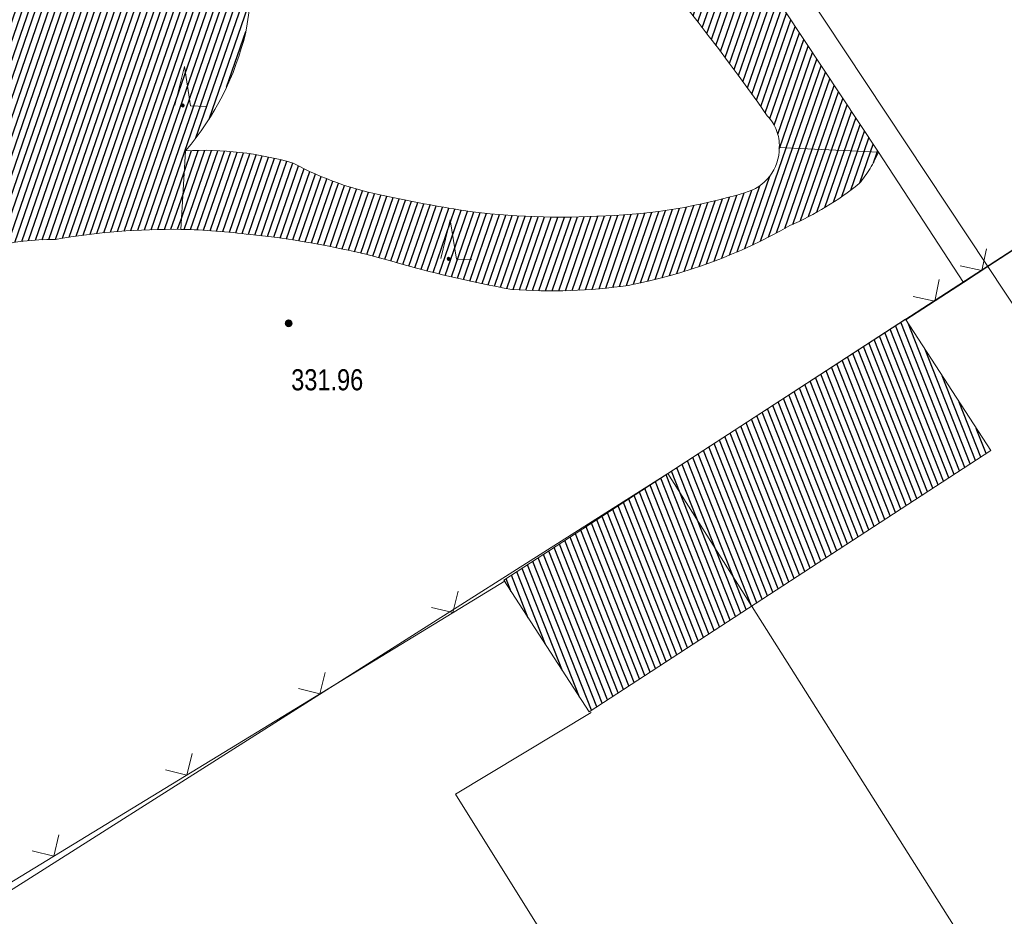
# Model space of a CAD drawing. Header units: metres. Extents: x 345144 to 348639, y 5629211 to 5635235.
# Tile 932 of 1056: x 347504 to 347535, y 5630915 to 5630944. Entities that reach past the tile are written whole.
import ezdxf

# ---------------------------------------------------------------- set-up
doc = ezdxf.new("R2010")
doc.units = ezdxf.units.M
doc.header["$MEASUREMENT"] = 0
for name, color, linetype in [('028 Geländeform', 7, 'Continuous'), ('028 Geländeform Ausg.', 7, 'Continuous'), ('081-083 Topographie', 7, 'Continuous'), ('AX Flurstück', 7, 'Continuous'), ('AX Gebäude', 7, 'Continuous'), ('Definitionslinie', 7, 'Continuous')]:
    doc.layers.add(name, color=color, linetype=linetype)
doc.styles.add('ARIAL', font='arial.ttf', dxfattribs={"height": 1})
pattern_1 = [(250.9552151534, (0, 0), (0.1890527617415, -0.065261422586), [])]

# ---------------------------------------------------------------- blocks, each defined once
blk = doc.blocks.new('alk_043x_nrw')
h = blk.add_hatch(color=7)
edge = h.paths.add_edge_path(flags=0)
edge.add_arc((0, 0), 1, 180, 360, ccw=False)
edge.add_arc((0, 0), 1, 0, 180, ccw=False)
blk = doc.blocks.new('alk_7200_nrwx2')
at = {"true_color": 0x2e2e2e}
h = blk.add_hatch(color=250, dxfattribs=at)
edge = h.paths.add_edge_path(flags=0)
edge.add_arc((-0.020544, -0.388118), 0.055525, 180, 360, ccw=False)
edge.add_arc((-0.020544, -0.388118), 0.055525, 0, 180, ccw=False)
at = {"color": 250, "lineweight": 5, "true_color": 0x2e2e2e, "flags": 128}
blk.add_lwpolyline([(-0.298168, -0.388118), (-0.020544, 1), (0.257079, -0.388118), (0.812326, -0.388118)], dxfattribs=at)
blk.add_lwpolyline([(-0.298168, -0.388118), (-0.020544, 1), (0.257079, -0.388118), (0.812326, -0.388118)], dxfattribs=at)
at = {"color": 250, "lineweight": 5, "true_color": 0x2e2e2e}
for start, end in [(0, 180), (180, 0)]:
    blk.add_arc((-0.020544, -0.388118), 0.055525, start, end, dxfattribs=at)

msp = doc.modelspace()

# ---------------------------------------------------------------- hatches: boundary and pattern name
at = {"layer": '028 Geländeform', "true_color": 0xb27500}
h = msp.add_hatch(dxfattribs=at)
h.set_pattern_fill('_USER', color=44, scale=0.2, angle=250.9552152, style=0, pattern_type=0)
h.set_pattern_definition(pattern_1)
edge = h.paths.add_edge_path(flags=0)
edge.add_line((347485.384, 5630949.787), (347497.555, 5630948.814))
edge.add_line((347497.555, 5630948.814), (347497.555, 5630948.814))
edge.add_line((347497.555, 5630948.814), (347497.451, 5630948.083))
edge.add_line((347497.451, 5630948.083), (347497.451, 5630948.083))
edge.add_line((347497.451, 5630948.083), (347497.559, 5630947.829))
edge.add_arc((347501.887, 5630949.148), 4.524527, 196.9491089, 244.086331)
edge.add_arc((347501.029, 5630949.322), 4.388076, 255.2258659, 305.4208376)
edge.add_line((347503.573, 5630945.745), (347503.7215, 5630945.824125))
edge.add_line((347503.7215, 5630945.824125), (347503.861406, 5630945.911891))
edge.add_line((347503.861406, 5630945.911891), (347504.001313, 5630945.999656))
edge.add_line((347504.001313, 5630945.999656), (347504.132625, 5630946.096063))
edge.add_line((347504.132625, 5630946.096063), (347504.263937, 5630946.192469))
edge.add_line((347504.263937, 5630946.192469), (347504.386656, 5630946.297516))
edge.add_line((347504.386656, 5630946.297516), (347504.509375, 5630946.402563))
edge.add_line((347504.509375, 5630946.402563), (347504.6235, 5630946.51625))
edge.add_line((347504.6235, 5630946.51625), (347504.737625, 5630946.629938))
edge.add_line((347504.737625, 5630946.629938), (347504.843156, 5630946.752266))
edge.add_line((347504.843156, 5630946.752266), (347504.948688, 5630946.874594))
edge.add_line((347504.948688, 5630946.874594), (347505.045625, 5630947.005563))
edge.add_line((347505.045625, 5630947.005563), (347505.142563, 5630947.136531))
edge.add_line((347505.142563, 5630947.136531), (347505.230906, 5630947.276141))
edge.add_line((347505.230906, 5630947.276141), (347505.31925, 5630947.41575))
edge.add_line((347505.31925, 5630947.41575), (347505.399, 5630947.564))
edge.add_line((347505.399, 5630947.564), (347505.399, 5630947.564))
edge.add_line((347505.399, 5630947.564), (347505.631, 5630947.872))
edge.add_line((347505.631, 5630947.872), (347505.631, 5630947.872))
edge.add_line((347505.631, 5630947.872), (347505.737, 5630948.208))
edge.add_line((347505.737, 5630948.208), (347505.737, 5630948.208))
edge.add_line((347505.737, 5630948.208), (347505.627, 5630949.32))
edge.add_line((347505.627, 5630949.32), (347505.627, 5630949.32))
edge.add_line((347505.627, 5630949.32), (347510.068, 5630950.999))
edge.add_line((347510.068, 5630950.999), (347510.068, 5630950.999))
edge.add_line((347510.068, 5630950.999), (347511.446, 5630947.833))
edge.add_line((347511.446, 5630947.833), (347511.446, 5630947.833))
edge.add_line((347511.446, 5630947.833), (347511.269, 5630947.549))
edge.add_line((347511.269, 5630947.549), (347511.269, 5630947.549))
edge.add_line((347511.269, 5630947.549), (347511.261125, 5630947.2715))
edge.add_line((347511.261125, 5630947.2715), (347511.24825, 5630946.994516))
edge.add_line((347511.24825, 5630946.994516), (347511.235375, 5630946.717531))
edge.add_line((347511.235375, 5630946.717531), (347511.2175, 5630946.441063))
edge.add_line((347511.2175, 5630946.441063), (347511.199625, 5630946.164594))
edge.add_line((347511.199625, 5630946.164594), (347511.17675, 5630945.888641))
edge.add_line((347511.17675, 5630945.888641), (347511.153875, 5630945.612688))
edge.add_line((347511.153875, 5630945.612688), (347511.126, 5630945.33725))
edge.add_line((347511.126, 5630945.33725), (347511.098125, 5630945.061813))
edge.add_line((347511.098125, 5630945.061813), (347511.06525, 5630944.786891))
edge.add_line((347511.06525, 5630944.786891), (347511.032375, 5630944.511969))
edge.add_line((347511.032375, 5630944.511969), (347510.9945, 5630944.237563))
edge.add_line((347510.9945, 5630944.237563), (347510.956625, 5630943.963156))
edge.add_line((347510.956625, 5630943.963156), (347510.91375, 5630943.689266))
edge.add_line((347510.91375, 5630943.689266), (347510.870875, 5630943.415375))
edge.add_line((347510.870875, 5630943.415375), (347510.823, 5630943.142))
edge.add_line((347510.823, 5630943.142), (347510.823, 5630943.142))
edge.add_line((347510.823, 5630943.142), (347510.758625, 5630942.876125))
edge.add_line((347510.758625, 5630942.876125), (347510.680234, 5630942.617344))
edge.add_line((347510.680234, 5630942.617344), (347510.601844, 5630942.358562))
edge.add_line((347510.601844, 5630942.358562), (347510.509438, 5630942.106875))
edge.add_line((347510.509438, 5630942.106875), (347510.417031, 5630941.855188))
edge.add_line((347510.417031, 5630941.855188), (347510.310609, 5630941.610594))
edge.add_line((347510.310609, 5630941.610594), (347510.204188, 5630941.366))
edge.add_line((347510.204188, 5630941.366), (347510.08375, 5630941.1285))
edge.add_line((347510.08375, 5630941.1285), (347509.963313, 5630940.891))
edge.add_line((347509.963313, 5630940.891), (347509.828859, 5630940.660594))
edge.add_line((347509.828859, 5630940.660594), (347509.694406, 5630940.430188))
edge.add_line((347509.694406, 5630940.430188), (347509.545937, 5630940.206875))
edge.add_line((347509.545937, 5630940.206875), (347509.397469, 5630939.983563))
edge.add_line((347509.397469, 5630939.983563), (347509.234984, 5630939.767344))
edge.add_line((347509.234984, 5630939.767344), (347509.0725, 5630939.551125))
edge.add_line((347509.0725, 5630939.551125), (347508.896, 5630939.342))
edge.add_line((347508.896, 5630939.342), (347508.896, 5630939.342))
edge.add_line((347508.896, 5630939.342), (347508.746, 5630936.821))
edge.add_line((347508.746, 5630936.821), (347508.746, 5630936.821))
edge.add_line((347508.746, 5630936.821), (347508.491875, 5630936.823875))
edge.add_line((347508.491875, 5630936.823875), (347508.238187, 5630936.820969))
edge.add_line((347508.238187, 5630936.820969), (347507.9845, 5630936.818063))
edge.add_line((347507.9845, 5630936.818063), (347507.73125, 5630936.809375))
edge.add_line((347507.73125, 5630936.809375), (347507.478, 5630936.800688))
edge.add_line((347507.478, 5630936.800688), (347507.225188, 5630936.786219))
edge.add_line((347507.225188, 5630936.786219), (347506.972375, 5630936.77175))
edge.add_line((347506.972375, 5630936.77175), (347506.72, 5630936.7515))
edge.add_line((347506.72, 5630936.7515), (347506.467625, 5630936.73125))
edge.add_line((347506.467625, 5630936.73125), (347506.215687, 5630936.705219))
edge.add_line((347506.215687, 5630936.705219), (347505.96375, 5630936.679188))
edge.add_line((347505.96375, 5630936.679188), (347505.71225, 5630936.647375))
edge.add_line((347505.71225, 5630936.647375), (347505.46075, 5630936.615563))
edge.add_line((347505.46075, 5630936.615563), (347505.209687, 5630936.577969))
edge.add_line((347505.209687, 5630936.577969), (347504.958625, 5630936.540375))
edge.add_line((347504.958625, 5630936.540375), (347504.708, 5630936.497))
edge.add_line((347504.708, 5630936.497), (347504.708, 5630936.497))
edge.add_line((347504.708, 5630936.497), (347504.44775, 5630936.498375))
edge.add_line((347504.44775, 5630936.498375), (347504.191625, 5630936.48375))
edge.add_line((347504.191625, 5630936.48375), (347503.9355, 5630936.469125))
edge.add_line((347503.9355, 5630936.469125), (347503.6835, 5630936.4385))
edge.add_line((347503.6835, 5630936.4385), (347503.4315, 5630936.407875))
edge.add_line((347503.4315, 5630936.407875), (347503.183625, 5630936.36125))
edge.add_line((347503.183625, 5630936.36125), (347502.93575, 5630936.314625))
edge.add_line((347502.93575, 5630936.314625), (347502.692, 5630936.252))
edge.add_line((347502.692, 5630936.252), (347502.44825, 5630936.189375))
edge.add_line((347502.44825, 5630936.189375), (347502.208625, 5630936.11075))
edge.add_line((347502.208625, 5630936.11075), (347501.969, 5630936.032125))
edge.add_line((347501.969, 5630936.032125), (347501.7335, 5630935.9375))
edge.add_line((347501.7335, 5630935.9375), (347501.498, 5630935.842875))
edge.add_line((347501.498, 5630935.842875), (347501.266625, 5630935.73225))
edge.add_line((347501.266625, 5630935.73225), (347501.03525, 5630935.621625))
edge.add_line((347501.03525, 5630935.621625), (347500.808, 5630935.495))
edge.add_line((347500.808, 5630935.495), (347500.808, 5630935.495))
edge.add_line((347500.808, 5630935.495), (347500.61425, 5630935.45875))
edge.add_line((347500.61425, 5630935.45875), (347500.421172, 5630935.434234))
edge.add_line((347500.421172, 5630935.434234), (347500.228094, 5630935.409719))
edge.add_line((347500.228094, 5630935.409719), (347500.035688, 5630935.396938))
edge.add_line((347500.035688, 5630935.396938), (347499.843281, 5630935.384156))
edge.add_line((347499.843281, 5630935.384156), (347499.651547, 5630935.383109))
edge.add_line((347499.651547, 5630935.383109), (347499.459813, 5630935.382063))
edge.add_line((347499.459813, 5630935.382063), (347499.26875, 5630935.39275))
edge.add_line((347499.26875, 5630935.39275), (347499.077688, 5630935.403437))
edge.add_line((347499.077688, 5630935.403437), (347498.887297, 5630935.425859))
edge.add_line((347498.887297, 5630935.425859), (347498.696906, 5630935.448281))
edge.add_line((347498.696906, 5630935.448281), (347498.507188, 5630935.482438))
edge.add_line((347498.507188, 5630935.482438), (347498.317469, 5630935.516594))
edge.add_line((347498.317469, 5630935.516594), (347498.128422, 5630935.562484))
edge.add_line((347498.128422, 5630935.562484), (347497.939375, 5630935.608375))
edge.add_line((347497.939375, 5630935.608375), (347497.751, 5630935.666))
edge.add_line((347497.751, 5630935.666), (347497.751, 5630935.666))
edge.add_line((347497.751, 5630935.666), (347497.307875, 5630935.790625))
edge.add_line((347497.307875, 5630935.790625), (347496.880812, 5630935.941703))
edge.add_line((347496.880812, 5630935.941703), (347496.45375, 5630936.092781))
edge.add_line((347496.45375, 5630936.092781), (347496.04275, 5630936.270312))
edge.add_line((347496.04275, 5630936.270312), (347495.63175, 5630936.447844))
edge.add_line((347495.63175, 5630936.447844), (347495.236812, 5630936.651828))
edge.add_line((347495.236812, 5630936.651828), (347494.841875, 5630936.855812))
edge.add_line((347494.841875, 5630936.855812), (347494.463, 5630937.08625))
edge.add_line((347494.463, 5630937.08625), (347494.084125, 5630937.316688))
edge.add_line((347494.084125, 5630937.316688), (347493.721312, 5630937.573578))
edge.add_line((347493.721312, 5630937.573578), (347493.3585, 5630937.830469))
edge.add_line((347493.3585, 5630937.830469), (347493.01175, 5630938.113813))
edge.add_line((347493.01175, 5630938.113813), (347492.665, 5630938.397156))
edge.add_line((347492.665, 5630938.397156), (347492.334313, 5630938.706953))
edge.add_line((347492.334313, 5630938.706953), (347492.003625, 5630939.01675))
edge.add_line((347492.003625, 5630939.01675), (347491.689, 5630939.353))
edge.add_line((347491.689, 5630939.353), (347491.689, 5630939.353))
edge.add_line((347491.689, 5630939.353), (347491.5615, 5630939.469375))
edge.add_line((347491.5615, 5630939.469375), (347491.439047, 5630939.589828))
edge.add_line((347491.439047, 5630939.589828), (347491.316594, 5630939.710281))
edge.add_line((347491.316594, 5630939.710281), (347491.199188, 5630939.834813))
edge.add_line((347491.199188, 5630939.834813), (347491.081781, 5630939.959344))
edge.add_line((347491.081781, 5630939.959344), (347490.969422, 5630940.087953))
edge.add_line((347490.969422, 5630940.087953), (347490.857062, 5630940.216563))
edge.add_line((347490.857062, 5630940.216563), (347490.74975, 5630940.34925))
edge.add_line((347490.74975, 5630940.34925), (347490.642438, 5630940.481938))
edge.add_line((347490.642438, 5630940.481938), (347490.540172, 5630940.618703))
edge.add_line((347490.540172, 5630940.618703), (347490.437906, 5630940.755469))
edge.add_line((347490.437906, 5630940.755469), (347490.340688, 5630940.896312))
edge.add_line((347490.340688, 5630940.896312), (347490.243469, 5630941.037156))
edge.add_line((347490.243469, 5630941.037156), (347490.151297, 5630941.182078))
edge.add_line((347490.151297, 5630941.182078), (347490.059125, 5630941.327))
edge.add_line((347490.059125, 5630941.327), (347489.972, 5630941.476))
edge.add_line((347489.972, 5630941.476), (347489.972, 5630941.476))
edge.add_line((347489.972, 5630941.476), (347489.720625, 5630941.914625))
edge.add_line((347489.720625, 5630941.914625), (347489.469141, 5630942.353219))
edge.add_line((347489.469141, 5630942.353219), (347489.217656, 5630942.791813))
edge.add_line((347489.217656, 5630942.791813), (347488.966062, 5630943.230375))
edge.add_line((347488.966062, 5630943.230375), (347488.714469, 5630943.668938))
edge.add_line((347488.714469, 5630943.668938), (347488.462766, 5630944.107469))
edge.add_line((347488.462766, 5630944.107469), (347488.211063, 5630944.546))
edge.add_line((347488.211063, 5630944.546), (347487.95925, 5630944.9845))
edge.add_line((347487.95925, 5630944.9845), (347487.707438, 5630945.423))
edge.add_line((347487.707438, 5630945.423), (347487.455516, 5630945.861469))
edge.add_line((347487.455516, 5630945.861469), (347487.203594, 5630946.299938))
edge.add_line((347487.203594, 5630946.299938), (347486.951563, 5630946.738375))
edge.add_line((347486.951563, 5630946.738375), (347486.699531, 5630947.176813))
edge.add_line((347486.699531, 5630947.176813), (347486.447391, 5630947.615219))
edge.add_line((347486.447391, 5630947.615219), (347486.19525, 5630948.053625))
edge.add_line((347486.19525, 5630948.053625), (347485.943, 5630948.492))
edge.add_line((347485.943, 5630948.492), (347485.943, 5630948.492))
edge.add_line((347485.943, 5630948.492), (347485.689, 5630948.908))
edge.add_line((347485.689, 5630948.908), (347485.689, 5630948.908))
edge.add_line((347485.689, 5630948.908), (347485.384, 5630949.787))
h = msp.add_hatch(dxfattribs=at)
h.set_pattern_fill('_USER', color=44, scale=0.2, angle=250.9552152, style=0, pattern_type=0)
h.set_pattern_definition(pattern_1)
h.paths.add_polyline_path([(347531.116, 5630939.294), (347527.937, 5630939.444), (347527.937, 5630939.444), (347527.93925, 5630939.517875), (347527.934922, 5630939.58925), (347527.930594, 5630939.660625), (347527.919688, 5630939.7295), (347527.908781, 5630939.798375), (347527.891297, 5630939.86475), (347527.873813, 5630939.931125), (347527.84975, 5630939.995), (347527.825687, 5630940.058875), (347527.795047, 5630940.12025), (347527.764406, 5630940.181625), (347527.727188, 5630940.2405), (347527.689969, 5630940.299375), (347527.646172, 5630940.35575), (347527.602375, 5630940.412125), (347527.552, 5630940.466), (347527.552, 5630940.466), (347527.245125, 5630940.901375), (347526.932531, 5630941.332203), (347526.619938, 5630941.763031), (347526.301625, 5630942.189312), (347525.983312, 5630942.615594), (347525.659281, 5630943.037328), (347525.33525, 5630943.459063), (347525.0055, 5630943.87625), (347524.67575, 5630944.293438), (347524.340281, 5630944.706078), (347524.004813, 5630945.118719), (347523.663625, 5630945.526813), (347523.322438, 5630945.934906), (347522.975531, 5630946.338453), (347522.628625, 5630946.742), (347522.276, 5630947.141), (347522.276, 5630947.141), (347520.87, 5630948.807), (347520.87, 5630948.807), (347523.909, 5630950.18), (347523.909, 5630950.18)], flags=0)
h = msp.add_hatch(dxfattribs=at)
h.set_pattern_fill('_USER', color=44, scale=0.2, angle=250.9552152, style=0, pattern_type=0)
h.set_pattern_definition(pattern_1)
edge = h.paths.add_edge_path(flags=0)
edge.add_line((347508.746, 5630936.821), (347508.896, 5630939.342))
edge.add_line((347508.896, 5630939.342), (347508.896, 5630939.342))
edge.add_line((347508.896, 5630939.342), (347509.11575, 5630939.3525))
edge.add_line((347509.11575, 5630939.3525), (347509.334484, 5630939.354203))
edge.add_line((347509.334484, 5630939.354203), (347509.553219, 5630939.355906))
edge.add_line((347509.553219, 5630939.355906), (347509.770938, 5630939.348813))
edge.add_line((347509.770938, 5630939.348813), (347509.988656, 5630939.341719))
edge.add_line((347509.988656, 5630939.341719), (347510.205359, 5630939.325828))
edge.add_line((347510.205359, 5630939.325828), (347510.422063, 5630939.309937))
edge.add_line((347510.422063, 5630939.309937), (347510.63775, 5630939.28525))
edge.add_line((347510.63775, 5630939.28525), (347510.853437, 5630939.260563))
edge.add_line((347510.853437, 5630939.260563), (347511.068109, 5630939.227078))
edge.add_line((347511.068109, 5630939.227078), (347511.282781, 5630939.193594))
edge.add_line((347511.282781, 5630939.193594), (347511.496438, 5630939.151312))
edge.add_line((347511.496438, 5630939.151312), (347511.710094, 5630939.109031))
edge.add_line((347511.710094, 5630939.109031), (347511.922734, 5630939.057953))
edge.add_line((347511.922734, 5630939.057953), (347512.135375, 5630939.006875))
edge.add_line((347512.135375, 5630939.006875), (347512.347, 5630938.947))
edge.add_line((347512.347, 5630938.947), (347512.347, 5630938.947))
edge.add_line((347512.347, 5630938.947), (347512.52025, 5630938.853125))
edge.add_line((347512.52025, 5630938.853125), (347512.696016, 5630938.766313))
edge.add_line((347512.696016, 5630938.766313), (347512.871781, 5630938.6795))
edge.add_line((347512.871781, 5630938.6795), (347513.050063, 5630938.59975))
edge.add_line((347513.050063, 5630938.59975), (347513.228344, 5630938.52))
edge.add_line((347513.228344, 5630938.52), (347513.409141, 5630938.447313))
edge.add_line((347513.409141, 5630938.447313), (347513.589938, 5630938.374625))
edge.add_line((347513.589938, 5630938.374625), (347513.77325, 5630938.309))
edge.add_line((347513.77325, 5630938.309), (347513.956563, 5630938.243375))
edge.add_line((347513.956563, 5630938.243375), (347514.142391, 5630938.184813))
edge.add_line((347514.142391, 5630938.184813), (347514.328219, 5630938.12625))
edge.add_line((347514.328219, 5630938.12625), (347514.516563, 5630938.07475))
edge.add_line((347514.516563, 5630938.07475), (347514.704906, 5630938.02325))
edge.add_line((347514.704906, 5630938.02325), (347514.895766, 5630937.978813))
edge.add_line((347514.895766, 5630937.978813), (347515.086625, 5630937.934375))
edge.add_line((347515.086625, 5630937.934375), (347515.28, 5630937.897))
edge.add_line((347515.28, 5630937.897), (347515.28, 5630937.897))
edge.add_line((347515.28, 5630937.897), (347515.4375, 5630937.86325))
edge.add_line((347515.4375, 5630937.86325), (347515.595203, 5630937.830563))
edge.add_line((347515.595203, 5630937.830563), (347515.752906, 5630937.797875))
edge.add_line((347515.752906, 5630937.797875), (347515.910813, 5630937.76625))
edge.add_line((347515.910813, 5630937.76625), (347516.068719, 5630937.734625))
edge.add_line((347516.068719, 5630937.734625), (347516.226828, 5630937.704062))
edge.add_line((347516.226828, 5630937.704062), (347516.384938, 5630937.6735))
edge.add_line((347516.384938, 5630937.6735), (347516.54325, 5630937.644))
edge.add_line((347516.54325, 5630937.644), (347516.701563, 5630937.6145))
edge.add_line((347516.701563, 5630937.6145), (347516.860078, 5630937.586063))
edge.add_line((347516.860078, 5630937.586063), (347517.018594, 5630937.557625))
edge.add_line((347517.018594, 5630937.557625), (347517.177312, 5630937.53025))
edge.add_line((347517.177312, 5630937.53025), (347517.336031, 5630937.502875))
edge.add_line((347517.336031, 5630937.502875), (347517.494953, 5630937.476563))
edge.add_line((347517.494953, 5630937.476563), (347517.653875, 5630937.45025))
edge.add_line((347517.653875, 5630937.45025), (347517.813, 5630937.425))
edge.add_line((347517.813, 5630937.425), (347517.813, 5630937.425))
edge.add_line((347517.813, 5630937.425), (347518.096625, 5630937.38675))
edge.add_line((347518.096625, 5630937.38675), (347518.380516, 5630937.355453))
edge.add_line((347518.380516, 5630937.355453), (347518.664406, 5630937.324156))
edge.add_line((347518.664406, 5630937.324156), (347518.948563, 5630937.299813))
edge.add_line((347518.948563, 5630937.299813), (347519.232719, 5630937.275469))
edge.add_line((347519.232719, 5630937.275469), (347519.517141, 5630937.258078))
edge.add_line((347519.517141, 5630937.258078), (347519.801562, 5630937.240688))
edge.add_line((347519.801562, 5630937.240688), (347520.08625, 5630937.23025))
edge.add_line((347520.08625, 5630937.23025), (347520.370938, 5630937.219812))
edge.add_line((347520.370938, 5630937.219812), (347520.655891, 5630937.216328))
edge.add_line((347520.655891, 5630937.216328), (347520.940844, 5630937.212844))
edge.add_line((347520.940844, 5630937.212844), (347521.226063, 5630937.216313))
edge.add_line((347521.226063, 5630937.216313), (347521.511281, 5630937.219781))
edge.add_line((347521.511281, 5630937.219781), (347521.796766, 5630937.230203))
edge.add_line((347521.796766, 5630937.230203), (347522.08225, 5630937.240625))
edge.add_line((347522.08225, 5630937.240625), (347522.368, 5630937.258))
edge.add_line((347522.368, 5630937.258), (347522.368, 5630937.258))
edge.add_line((347522.368, 5630937.258), (347522.65225, 5630937.267625))
edge.add_line((347522.65225, 5630937.267625), (347522.934984, 5630937.286344))
edge.add_line((347522.934984, 5630937.286344), (347523.217719, 5630937.305063))
edge.add_line((347523.217719, 5630937.305063), (347523.498938, 5630937.332875))
edge.add_line((347523.498938, 5630937.332875), (347523.780156, 5630937.360688))
edge.add_line((347523.780156, 5630937.360688), (347524.059859, 5630937.397594))
edge.add_line((347524.059859, 5630937.397594), (347524.339563, 5630937.4345))
edge.add_line((347524.339563, 5630937.4345), (347524.61775, 5630937.4805))
edge.add_line((347524.61775, 5630937.4805), (347524.895938, 5630937.5265))
edge.add_line((347524.895938, 5630937.5265), (347525.172609, 5630937.581594))
edge.add_line((347525.172609, 5630937.581594), (347525.449281, 5630937.636688))
edge.add_line((347525.449281, 5630937.636688), (347525.724438, 5630937.700875))
edge.add_line((347525.724438, 5630937.700875), (347525.999594, 5630937.765063))
edge.add_line((347525.999594, 5630937.765063), (347526.273234, 5630937.838344))
edge.add_line((347526.273234, 5630937.838344), (347526.546875, 5630937.911625))
edge.add_line((347526.546875, 5630937.911625), (347526.819, 5630937.994))
edge.add_arc((347526.466, 5630939.423), 1.471954, 283.8757515, 360.8178991)
edge.add_line((347527.937, 5630939.444), (347531.116, 5630939.294))
edge.add_line((347531.116, 5630939.294), (347531.116, 5630939.294))
edge.add_line((347531.116, 5630939.294), (347531.08725, 5630939.2255))
edge.add_line((347531.08725, 5630939.2255), (347531.056094, 5630939.158453))
edge.add_line((347531.056094, 5630939.158453), (347531.024938, 5630939.091406))
edge.add_line((347531.024938, 5630939.091406), (347530.991375, 5630939.025812))
edge.add_line((347530.991375, 5630939.025812), (347530.957813, 5630938.960219))
edge.add_line((347530.957813, 5630938.960219), (347530.921844, 5630938.896078))
edge.add_line((347530.921844, 5630938.896078), (347530.885875, 5630938.831937))
edge.add_line((347530.885875, 5630938.831937), (347530.8475, 5630938.76925))
edge.add_line((347530.8475, 5630938.76925), (347530.809125, 5630938.706563))
edge.add_line((347530.809125, 5630938.706563), (347530.768344, 5630938.645328))
edge.add_line((347530.768344, 5630938.645328), (347530.727563, 5630938.584094))
edge.add_line((347530.727563, 5630938.584094), (347530.684375, 5630938.524313))
edge.add_line((347530.684375, 5630938.524313), (347530.641188, 5630938.464531))
edge.add_line((347530.641188, 5630938.464531), (347530.595594, 5630938.406203))
edge.add_line((347530.595594, 5630938.406203), (347530.55, 5630938.347875))
edge.add_line((347530.55, 5630938.347875), (347530.502, 5630938.291))
edge.add_line((347530.502, 5630938.291), (347530.502, 5630938.291))
edge.add_line((347530.502, 5630938.291), (347530.374125, 5630938.188375))
edge.add_line((347530.374125, 5630938.188375), (347530.243484, 5630938.090328))
edge.add_line((347530.243484, 5630938.090328), (347530.112844, 5630937.992281))
edge.add_line((347530.112844, 5630937.992281), (347529.979437, 5630937.898813))
edge.add_line((347529.979437, 5630937.898813), (347529.846031, 5630937.805344))
edge.add_line((347529.846031, 5630937.805344), (347529.709859, 5630937.716453))
edge.add_line((347529.709859, 5630937.716453), (347529.573688, 5630937.627563))
edge.add_line((347529.573688, 5630937.627563), (347529.43475, 5630937.54325))
edge.add_line((347529.43475, 5630937.54325), (347529.295812, 5630937.458938))
edge.add_line((347529.295812, 5630937.458938), (347529.154109, 5630937.379203))
edge.add_line((347529.154109, 5630937.379203), (347529.012406, 5630937.299469))
edge.add_line((347529.012406, 5630937.299469), (347528.867938, 5630937.224313))
edge.add_line((347528.867938, 5630937.224313), (347528.723469, 5630937.149156))
edge.add_line((347528.723469, 5630937.149156), (347528.576234, 5630937.078578))
edge.add_line((347528.576234, 5630937.078578), (347528.429, 5630937.008))
edge.add_line((347528.429, 5630937.008), (347528.279, 5630936.942))
edge.add_line((347528.279, 5630936.942), (347528.279, 5630936.942))
edge.add_line((347528.279, 5630936.942), (347527.97425, 5630936.769375))
edge.add_line((347527.97425, 5630936.769375), (347527.664625, 5630936.609969))
edge.add_line((347527.664625, 5630936.609969), (347527.355, 5630936.450562))
edge.add_line((347527.355, 5630936.450562), (347527.0405, 5630936.304375))
edge.add_line((347527.0405, 5630936.304375), (347526.726, 5630936.158188))
edge.add_line((347526.726, 5630936.158188), (347526.406625, 5630936.025219))
edge.add_line((347526.406625, 5630936.025219), (347526.08725, 5630935.89225))
edge.add_line((347526.08725, 5630935.89225), (347525.763, 5630935.7725))
edge.add_line((347525.763, 5630935.7725), (347525.43875, 5630935.65275))
edge.add_line((347525.43875, 5630935.65275), (347525.109625, 5630935.546219))
edge.add_line((347525.109625, 5630935.546219), (347524.7805, 5630935.439688))
edge.add_line((347524.7805, 5630935.439688), (347524.4465, 5630935.346375))
edge.add_line((347524.4465, 5630935.346375), (347524.1125, 5630935.253063))
edge.add_line((347524.1125, 5630935.253063), (347523.773625, 5630935.172969))
edge.add_line((347523.773625, 5630935.172969), (347523.43475, 5630935.092875))
edge.add_line((347523.43475, 5630935.092875), (347523.091, 5630935.026))
edge.add_line((347523.091, 5630935.026), (347523.091, 5630935.026))
edge.add_line((347523.091, 5630935.026), (347522.858375, 5630934.99225))
edge.add_line((347522.858375, 5630934.99225), (347522.625516, 5630934.964922))
edge.add_line((347522.625516, 5630934.964922), (347522.392656, 5630934.937594))
edge.add_line((347522.392656, 5630934.937594), (347522.159563, 5630934.916688))
edge.add_line((347522.159563, 5630934.916688), (347521.926469, 5630934.895781))
edge.add_line((347521.926469, 5630934.895781), (347521.693141, 5630934.881297))
edge.add_line((347521.693141, 5630934.881297), (347521.459813, 5630934.866813))
edge.add_line((347521.459813, 5630934.866813), (347521.22625, 5630934.85875))
edge.add_line((347521.22625, 5630934.85875), (347520.992687, 5630934.850688))
edge.add_line((347520.992687, 5630934.850688), (347520.758891, 5630934.849047))
edge.add_line((347520.758891, 5630934.849047), (347520.525094, 5630934.847406))
edge.add_line((347520.525094, 5630934.847406), (347520.291063, 5630934.852188))
edge.add_line((347520.291063, 5630934.852188), (347520.057031, 5630934.856969))
edge.add_line((347520.057031, 5630934.856969), (347519.822766, 5630934.868172))
edge.add_line((347519.822766, 5630934.868172), (347519.5885, 5630934.879375))
edge.add_line((347519.5885, 5630934.879375), (347519.354, 5630934.897))
edge.add_line((347519.354, 5630934.897), (347519.354, 5630934.897))
edge.add_line((347519.354, 5630934.897), (347519.111, 5630934.941))
edge.add_line((347519.111, 5630934.941), (347518.868734, 5630934.988094))
edge.add_line((347518.868734, 5630934.988094), (347518.626469, 5630935.035188))
edge.add_line((347518.626469, 5630935.035188), (347518.384938, 5630935.085375))
edge.add_line((347518.384938, 5630935.085375), (347518.143406, 5630935.135563))
edge.add_line((347518.143406, 5630935.135563), (347517.902609, 5630935.188844))
edge.add_line((347517.902609, 5630935.188844), (347517.661813, 5630935.242125))
edge.add_line((347517.661813, 5630935.242125), (347517.42175, 5630935.2985))
edge.add_line((347517.42175, 5630935.2985), (347517.181688, 5630935.354875))
edge.add_line((347517.181688, 5630935.354875), (347516.942359, 5630935.414344))
edge.add_line((347516.942359, 5630935.414344), (347516.703031, 5630935.473813))
edge.add_line((347516.703031, 5630935.473813), (347516.464438, 5630935.536375))
edge.add_line((347516.464438, 5630935.536375), (347516.225844, 5630935.598938))
edge.add_line((347516.225844, 5630935.598938), (347515.987984, 5630935.664594))
edge.add_line((347515.987984, 5630935.664594), (347515.750125, 5630935.73025))
edge.add_line((347515.750125, 5630935.73025), (347515.513, 5630935.799))
edge.add_line((347515.513, 5630935.799), (347515.513, 5630935.799))
edge.add_line((347515.513, 5630935.799), (347515.234125, 5630935.877125))
edge.add_line((347515.234125, 5630935.877125), (347514.954078, 5630935.949078))
edge.add_line((347514.954078, 5630935.949078), (347514.674031, 5630936.021031))
edge.add_line((347514.674031, 5630936.021031), (347514.392813, 5630936.086813))
edge.add_line((347514.392813, 5630936.086813), (347514.111594, 5630936.152594))
edge.add_line((347514.111594, 5630936.152594), (347513.829203, 5630936.212203))
edge.add_line((347513.829203, 5630936.212203), (347513.546813, 5630936.271813))
edge.add_line((347513.546813, 5630936.271813), (347513.26325, 5630936.32525))
edge.add_line((347513.26325, 5630936.32525), (347512.979688, 5630936.378688))
edge.add_line((347512.979688, 5630936.378688), (347512.694953, 5630936.425953))
edge.add_line((347512.694953, 5630936.425953), (347512.410219, 5630936.473219))
edge.add_line((347512.410219, 5630936.473219), (347512.124313, 5630936.514313))
edge.add_line((347512.124313, 5630936.514313), (347511.838406, 5630936.555406))
edge.add_line((347511.838406, 5630936.555406), (347511.551328, 5630936.590328))
edge.add_line((347511.551328, 5630936.590328), (347511.26425, 5630936.62525))
edge.add_line((347511.26425, 5630936.62525), (347510.976, 5630936.654))
edge.add_line((347510.976, 5630936.654), (347510.976, 5630936.654))
edge.add_line((347510.976, 5630936.654), (347510.837125, 5630936.671625))
edge.add_line((347510.837125, 5630936.671625), (347510.698125, 5630936.687453))
edge.add_line((347510.698125, 5630936.687453), (347510.559125, 5630936.703281))
edge.add_line((347510.559125, 5630936.703281), (347510.42, 5630936.717313))
edge.add_line((347510.42, 5630936.717313), (347510.280875, 5630936.731344))
edge.add_line((347510.280875, 5630936.731344), (347510.141625, 5630936.743578))
edge.add_line((347510.141625, 5630936.743578), (347510.002375, 5630936.755813))
edge.add_line((347510.002375, 5630936.755813), (347509.863, 5630936.76625))
edge.add_line((347509.863, 5630936.76625), (347509.723625, 5630936.776688))
edge.add_line((347509.723625, 5630936.776688), (347509.584125, 5630936.785328))
edge.add_line((347509.584125, 5630936.785328), (347509.444625, 5630936.793969))
edge.add_line((347509.444625, 5630936.793969), (347509.305, 5630936.800813))
edge.add_line((347509.305, 5630936.800813), (347509.165375, 5630936.807656))
edge.add_line((347509.165375, 5630936.807656), (347509.025625, 5630936.812703))
edge.add_line((347509.025625, 5630936.812703), (347508.885875, 5630936.81775))
edge.add_line((347508.885875, 5630936.81775), (347508.746, 5630936.821))
at = {"layer": 'AX Gebäude', "true_color": 0x4f4f4f}
h = msp.add_hatch(dxfattribs=at)
h.set_pattern_fill('_USER', color=251, scale=0.2, angle=111.5294118, style=0, pattern_type=0)
h.set_pattern_definition([(111.5294117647, (0, 0), (-0.186045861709, -0.07339575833), [])])
h.paths.add_polyline_path([(347531.983, 5630933.941), (347534.72, 5630929.727), (347521.835, 5630921.357), (347519.098, 5630925.57)], flags=0)

# ---------------------------------------------------------------- linework, layer by layer
at = {"layer": '081-083 Topographie', "color": 7, "linetype": 'Continuous', "lineweight": 5, "flags": 128}
for points in [[(347597.245, 5630959.852), (347575.53, 5630944.069), (347575.53, 5630944.069), (347558.451, 5630932.096), (347558.451, 5630932.096), (347540.497, 5630920.936), (347540.497, 5630920.936), (347535.714, 5630928.421), (347535.714, 5630928.421), (347538.319, 5630930.06), (347538.319, 5630930.06), (347534.627, 5630935.627), (347534.627, 5630935.627), (347503.932, 5630981.911), (347503.932, 5630981.911), (347518.803, 5630991.738)], [(347531.999, 5630933.918), (347533.848, 5630935.121), (347533.848, 5630935.121), (347534.627, 5630935.627), (347534.627, 5630935.627), (347535.022, 5630935.884), (347535.022, 5630935.884), (347550.23, 5630945.778)], [(347531.116, 5630939.294), (347533.848, 5630935.121)], [(347501.666, 5630914.862), (347502.987, 5630915.702), (347502.987, 5630915.702), (347519.148, 5630925.558)], [(347521.898, 5630921.327), (347517.546, 5630918.715), (347517.546, 5630918.715), (347520.947, 5630913.27), (347520.947, 5630913.27), (347506.314, 5630904.134), (347506.314, 5630904.134), (347507.631, 5630902.137)]]:
    msp.add_lwpolyline(points, dxfattribs=at)
at = {"layer": 'AX Flurstück', "color": 8, "linetype": 'Continuous', "lineweight": 13, "true_color": 0x808080, "flags": 128}
for points in [[(347524.36, 5630928.996), (347489.869, 5630907.133), (347487.961, 5630910.115), (347465.529, 5630895.851), (347417.195, 5630971.129), (347433.338, 5630981.676), (347449.856, 5630992.707), (347450.226, 5630992.954), (347452.54, 5630994.567), (347455.973, 5630996.883), (347496.945, 5631024.093), (347536.397, 5630965.622), (347550.231, 5630945.777), (347524.36, 5630928.996)], [(347558.24, 5630951.045), (347580.033, 5630916.758), (347575.439, 5630912.877), (347569.858, 5630908.57), (347554.343, 5630897.964), (347546.902, 5630893.377), (347524.36, 5630928.996), (347550.231, 5630945.777), (347551.507, 5630943.944), (347558.24, 5630951.045)], [(347489.869, 5630907.133), (347524.36, 5630928.996)], [(347524.36, 5630928.996), (347546.902, 5630893.377)]]:
    msp.add_lwpolyline(points, dxfattribs=at)
at = {"layer": 'AX Gebäude', "color": 7, "linetype": 'Continuous', "lineweight": 5, "flags": 128}
msp.add_lwpolyline([(347531.983, 5630933.941), (347534.72, 5630929.727), (347521.835, 5630921.357), (347519.098, 5630925.57), (347531.983, 5630933.941)], dxfattribs=at)
at = {"layer": 'Definitionslinie', "color": 7, "linetype": 'Continuous', "lineweight": 5, "flags": 128}
for points in [[(347503.932, 5630981.911), (347534.627, 5630935.627), (347534.627, 5630935.627), (347538.319, 5630930.06)], [(347535.022, 5630935.884), (347550.23, 5630945.778)], [(347531.116, 5630939.294), (347533.848, 5630935.121)], [(347533.743, 5630935.649), (347534.435, 5630935.502), (347534.582, 5630936.194)], [(347533.743, 5630935.649), (347534.435, 5630935.502), (347534.582, 5630936.194)], [(347533.848, 5630935.121), (347534.627, 5630935.627), (347534.627, 5630935.627), (347535.022, 5630935.884)], [(347531.999, 5630933.918), (347533.848, 5630935.121)], [(347532.232, 5630934.666), (347532.924, 5630934.52), (347533.07, 5630935.211)], [(347532.232, 5630934.666), (347532.924, 5630934.52), (347533.07, 5630935.211)], [(347502.987, 5630915.702), (347519.148, 5630925.558)], [(347516.783, 5630924.702), (347517.471, 5630924.535), (347517.637, 5630925.222)], [(347516.783, 5630924.702), (347517.471, 5630924.535), (347517.637, 5630925.222)], [(347512.515, 5630922.098), (347513.202, 5630921.932), (347513.368, 5630922.619)], [(347512.515, 5630922.098), (347513.202, 5630921.932), (347513.368, 5630922.619)], [(347517.546, 5630918.715), (347521.898, 5630921.327)], [(347508.246, 5630919.495), (347508.933, 5630919.328), (347509.1, 5630920.016)], [(347508.246, 5630919.495), (347508.933, 5630919.328), (347509.1, 5630920.016)], [(347517.546, 5630918.715), (347520.947, 5630913.27)], [(347503.977, 5630916.892), (347504.664, 5630916.725), (347504.831, 5630917.412)], [(347503.977, 5630916.892), (347504.664, 5630916.725), (347504.831, 5630917.412)]]:
    msp.add_lwpolyline(points, dxfattribs=at)
at = {"layer": 'Definitionslinie', "color": 44, "linetype": 'Continuous', "lineweight": 5, "true_color": 0xb27500, "flags": 128}
for points in [[(347523.909, 5630950.18), (347531.116, 5630939.294)], [(347510.823, 5630943.142), (347510.870875, 5630943.415375), (347510.91375, 5630943.689266), (347510.956625, 5630943.963156), (347510.9945, 5630944.237563), (347511.032375, 5630944.511969), (347511.06525, 5630944.786891), (347511.098125, 5630945.061813), (347511.126, 5630945.33725), (347511.153875, 5630945.612688), (347511.17675, 5630945.888641), (347511.199625, 5630946.164594), (347511.2175, 5630946.441063), (347511.235375, 5630946.717531), (347511.24825, 5630946.994516), (347511.261125, 5630947.2715), (347511.269, 5630947.549)], [(347522.276, 5630947.141), (347522.628625, 5630946.742), (347522.975531, 5630946.338453), (347523.322438, 5630945.934906), (347523.663625, 5630945.526813), (347524.004813, 5630945.118719), (347524.340281, 5630944.706078), (347524.67575, 5630944.293438), (347525.0055, 5630943.87625), (347525.33525, 5630943.459063), (347525.659281, 5630943.037328), (347525.983312, 5630942.615594), (347526.301625, 5630942.189312), (347526.619938, 5630941.763031), (347526.932531, 5630941.332203), (347527.245125, 5630940.901375), (347527.552, 5630940.466)], [(347508.896, 5630939.342), (347509.0725, 5630939.551125), (347509.234984, 5630939.767344), (347509.397469, 5630939.983563), (347509.545937, 5630940.206875), (347509.694406, 5630940.430188), (347509.828859, 5630940.660594), (347509.963313, 5630940.891), (347510.08375, 5630941.1285), (347510.204188, 5630941.366), (347510.310609, 5630941.610594), (347510.417031, 5630941.855188), (347510.509438, 5630942.106875), (347510.601844, 5630942.358562), (347510.680234, 5630942.617344), (347510.758625, 5630942.876125), (347510.823, 5630943.142)], [(347527.552, 5630940.466), (347527.602375, 5630940.412125), (347527.646172, 5630940.35575), (347527.689969, 5630940.299375), (347527.727188, 5630940.2405), (347527.764406, 5630940.181625), (347527.795047, 5630940.12025), (347527.825687, 5630940.058875), (347527.84975, 5630939.995), (347527.873813, 5630939.931125), (347527.891297, 5630939.86475), (347527.908781, 5630939.798375), (347527.919688, 5630939.7295), (347527.930594, 5630939.660625), (347527.934922, 5630939.58925), (347527.93925, 5630939.517875), (347527.937, 5630939.444)], [(347508.746, 5630936.821), (347508.896, 5630939.342)], [(347508.746, 5630936.821), (347508.896, 5630939.342)], [(347508.896, 5630939.342), (347509.11575, 5630939.3525), (347509.334484, 5630939.354203), (347509.553219, 5630939.355906), (347509.770938, 5630939.348813), (347509.988656, 5630939.341719), (347510.205359, 5630939.325828), (347510.422063, 5630939.309937), (347510.63775, 5630939.28525), (347510.853437, 5630939.260563), (347511.068109, 5630939.227078), (347511.282781, 5630939.193594), (347511.496438, 5630939.151312), (347511.710094, 5630939.109031), (347511.922734, 5630939.057953), (347512.135375, 5630939.006875), (347512.347, 5630938.947)], [(347527.937, 5630939.444), (347531.116, 5630939.294)], [(347527.937, 5630939.444), (347531.116, 5630939.294)], [(347530.502, 5630938.291), (347530.55, 5630938.347875), (347530.595594, 5630938.406203), (347530.641188, 5630938.464531), (347530.684375, 5630938.524313), (347530.727563, 5630938.584094), (347530.768344, 5630938.645328), (347530.809125, 5630938.706563), (347530.8475, 5630938.76925), (347530.885875, 5630938.831937), (347530.921844, 5630938.896078), (347530.957813, 5630938.960219), (347530.991375, 5630939.025812), (347531.024938, 5630939.091406), (347531.056094, 5630939.158453), (347531.08725, 5630939.2255), (347531.116, 5630939.294)], [(347512.347, 5630938.947), (347512.52025, 5630938.853125), (347512.696016, 5630938.766313), (347512.871781, 5630938.6795), (347513.050063, 5630938.59975), (347513.228344, 5630938.52), (347513.409141, 5630938.447313), (347513.589938, 5630938.374625), (347513.77325, 5630938.309), (347513.956563, 5630938.243375), (347514.142391, 5630938.184813), (347514.328219, 5630938.12625), (347514.516563, 5630938.07475), (347514.704906, 5630938.02325), (347514.895766, 5630937.978813), (347515.086625, 5630937.934375), (347515.28, 5630937.897)], [(347528.279, 5630936.942), (347528.429, 5630937.008), (347528.576234, 5630937.078578), (347528.723469, 5630937.149156), (347528.867938, 5630937.224313), (347529.012406, 5630937.299469), (347529.154109, 5630937.379203), (347529.295812, 5630937.458938), (347529.43475, 5630937.54325), (347529.573688, 5630937.627563), (347529.709859, 5630937.716453), (347529.846031, 5630937.805344), (347529.979437, 5630937.898813), (347530.112844, 5630937.992281), (347530.243484, 5630938.090328), (347530.374125, 5630938.188375), (347530.502, 5630938.291)], [(347522.368, 5630937.258), (347522.65225, 5630937.267625), (347522.934984, 5630937.286344), (347523.217719, 5630937.305063), (347523.498938, 5630937.332875), (347523.780156, 5630937.360688), (347524.059859, 5630937.397594), (347524.339563, 5630937.4345), (347524.61775, 5630937.4805), (347524.895938, 5630937.5265), (347525.172609, 5630937.581594), (347525.449281, 5630937.636688), (347525.724438, 5630937.700875), (347525.999594, 5630937.765063), (347526.273234, 5630937.838344), (347526.546875, 5630937.911625), (347526.819, 5630937.994)], [(347515.28, 5630937.897), (347515.4375, 5630937.86325), (347515.595203, 5630937.830563), (347515.752906, 5630937.797875), (347515.910813, 5630937.76625), (347516.068719, 5630937.734625), (347516.226828, 5630937.704062), (347516.384938, 5630937.6735), (347516.54325, 5630937.644), (347516.701563, 5630937.6145), (347516.860078, 5630937.586063), (347517.018594, 5630937.557625), (347517.177312, 5630937.53025), (347517.336031, 5630937.502875), (347517.494953, 5630937.476563), (347517.653875, 5630937.45025), (347517.813, 5630937.425)], [(347517.813, 5630937.425), (347518.096625, 5630937.38675), (347518.380516, 5630937.355453), (347518.664406, 5630937.324156), (347518.948563, 5630937.299813), (347519.232719, 5630937.275469), (347519.517141, 5630937.258078), (347519.801562, 5630937.240688), (347520.08625, 5630937.23025), (347520.370938, 5630937.219812), (347520.655891, 5630937.216328), (347520.940844, 5630937.212844), (347521.226063, 5630937.216313), (347521.511281, 5630937.219781), (347521.796766, 5630937.230203), (347522.08225, 5630937.240625), (347522.368, 5630937.258)], [(347504.708, 5630936.497), (347504.958625, 5630936.540375), (347505.209687, 5630936.577969), (347505.46075, 5630936.615563), (347505.71225, 5630936.647375), (347505.96375, 5630936.679188), (347506.215687, 5630936.705219), (347506.467625, 5630936.73125), (347506.72, 5630936.7515), (347506.972375, 5630936.77175), (347507.225188, 5630936.786219), (347507.478, 5630936.800688), (347507.73125, 5630936.809375), (347507.9845, 5630936.818063), (347508.238187, 5630936.820969), (347508.491875, 5630936.823875), (347508.746, 5630936.821)], [(347508.746, 5630936.821), (347508.885875, 5630936.81775), (347509.025625, 5630936.812703), (347509.165375, 5630936.807656), (347509.305, 5630936.800813), (347509.444625, 5630936.793969), (347509.584125, 5630936.785328), (347509.723625, 5630936.776688), (347509.863, 5630936.76625), (347510.002375, 5630936.755813), (347510.141625, 5630936.743578), (347510.280875, 5630936.731344), (347510.42, 5630936.717313), (347510.559125, 5630936.703281), (347510.698125, 5630936.687453), (347510.837125, 5630936.671625), (347510.976, 5630936.654)], [(347523.091, 5630935.026), (347523.43475, 5630935.092875), (347523.773625, 5630935.172969), (347524.1125, 5630935.253063), (347524.4465, 5630935.346375), (347524.7805, 5630935.439688), (347525.109625, 5630935.546219), (347525.43875, 5630935.65275), (347525.763, 5630935.7725), (347526.08725, 5630935.89225), (347526.406625, 5630936.025219), (347526.726, 5630936.158188), (347527.0405, 5630936.304375), (347527.355, 5630936.450562), (347527.664625, 5630936.609969), (347527.97425, 5630936.769375), (347528.279, 5630936.942)], [(347500.808, 5630935.495), (347501.03525, 5630935.621625), (347501.266625, 5630935.73225), (347501.498, 5630935.842875), (347501.7335, 5630935.9375), (347501.969, 5630936.032125), (347502.208625, 5630936.11075), (347502.44825, 5630936.189375), (347502.692, 5630936.252), (347502.93575, 5630936.314625), (347503.183625, 5630936.36125), (347503.4315, 5630936.407875), (347503.6835, 5630936.4385), (347503.9355, 5630936.469125), (347504.191625, 5630936.48375), (347504.44775, 5630936.498375), (347504.708, 5630936.497)], [(347510.976, 5630936.654), (347511.26425, 5630936.62525), (347511.551328, 5630936.590328), (347511.838406, 5630936.555406), (347512.124313, 5630936.514313), (347512.410219, 5630936.473219), (347512.694953, 5630936.425953), (347512.979688, 5630936.378688), (347513.26325, 5630936.32525), (347513.546813, 5630936.271813), (347513.829203, 5630936.212203), (347514.111594, 5630936.152594), (347514.392813, 5630936.086813), (347514.674031, 5630936.021031), (347514.954078, 5630935.949078), (347515.234125, 5630935.877125), (347515.513, 5630935.799)], [(347515.513, 5630935.799), (347515.750125, 5630935.73025), (347515.987984, 5630935.664594), (347516.225844, 5630935.598938), (347516.464438, 5630935.536375), (347516.703031, 5630935.473813), (347516.942359, 5630935.414344), (347517.181688, 5630935.354875), (347517.42175, 5630935.2985), (347517.661813, 5630935.242125), (347517.902609, 5630935.188844), (347518.143406, 5630935.135563), (347518.384938, 5630935.085375), (347518.626469, 5630935.035188), (347518.868734, 5630934.988094), (347519.111, 5630934.941), (347519.354, 5630934.897)], [(347519.354, 5630934.897), (347519.5885, 5630934.879375), (347519.822766, 5630934.868172), (347520.057031, 5630934.856969), (347520.291063, 5630934.852188), (347520.525094, 5630934.847406), (347520.758891, 5630934.849047), (347520.992687, 5630934.850688), (347521.22625, 5630934.85875), (347521.459813, 5630934.866813), (347521.693141, 5630934.881297), (347521.926469, 5630934.895781), (347522.159563, 5630934.916688), (347522.392656, 5630934.937594), (347522.625516, 5630934.964922), (347522.858375, 5630934.99225), (347523.091, 5630935.026)]]:
    msp.add_lwpolyline(points, dxfattribs=at)
at = {"layer": 'Definitionslinie', "color": 44, "linetype": 'Continuous', "lineweight": 5, "true_color": 0xb27500}
msp.add_arc((347526.466, 5630939.423), 1.471954, -76.1242485, 0.8178991, dxfattribs=at)

# ---------------------------------------------------------------- block references
at = {"layer": '028 Geländeform', "xscale": 0.125, "yscale": 0.125, "rotation": -2.325521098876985}
msp.add_blockref('alk_043x_nrw', (347512.2, 5630933.809), dxfattribs=at)
at = {"layer": '081-083 Topographie', "xscale": 0.9005, "yscale": 0.9005}
for p, rotation in [((347508.836, 5630941.142), -2.325463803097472), ((347517.362, 5630936.224), -2.326036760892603)]:
    msp.add_blockref('alk_7200_nrwx2', p, dxfattribs=dict(at, rotation=rotation))

# ---------------------------------------------------------------- texts
at = {"layer": '028 Geländeform Ausg.', "color": 44, "true_color": 0xb27500, "style": 'ARIAL', "width": 0.8}
msp.add_text('331.96', height=0.6761366, dxfattribs=at).set_placement((347512.281, 5630931.661))

doc.saveas('drawing.dxf')
